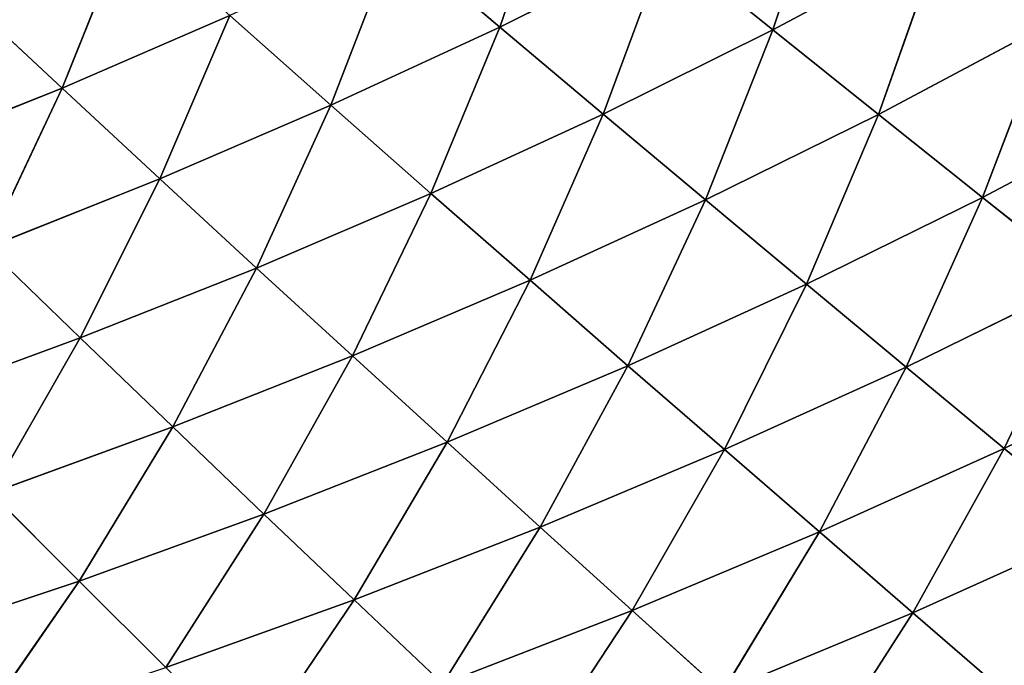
# Model space of a CAD drawing. Extents: x 0 to 605, y 0 to 400.
# Tile 799 of 1056: x 432 to 459, y 53 to 70. Entities that reach past the tile are written whole.
import ezdxf

# ---------------------------------------------------------------- set-up
doc = ezdxf.new("R2010")
doc.units = 0
doc.header["$LTSCALE"] = 25.4
doc.layers.get('0').update_dxf_attribs({"linetype": 'CONTINUOUS'})

# ---------------------------------------------------------------- blocks, each defined once
blk = doc.blocks.new('ATLANTA610_-_S_STL')
at = {"color": 0}
for p, q in [((453.827, 66.342, 349.606), (456.562, 63.514, 345.334)), ((453.827, 66.342, 349.606), (456.562, 63.514, 345.334)), ((459.021, 66.137, 347.457), (456.562, 63.514, 345.334)), ((459.021, 66.137, 347.457), (456.562, 63.514, 345.334)), ((446.276, 63.927, 349.45), (449.025, 61.229, 345.272)), ((446.276, 63.927, 349.45), (449.025, 61.229, 345.272)), ((451.45, 63.718, 347.461), (449.025, 61.229, 345.272)), ((451.45, 63.718, 347.461), (449.025, 61.229, 345.272)), ((456.562, 63.514, 345.334), (451.45, 63.718, 347.461)), ((456.562, 63.514, 345.334), (451.45, 63.718, 347.461)), ((454.055, 61.027, 343.168), (451.45, 63.718, 347.461)), ((454.055, 61.027, 343.168), (451.45, 63.718, 347.461)), ((456.562, 63.514, 345.334), (454.055, 61.027, 343.168)), ((456.562, 63.514, 345.334), (454.055, 61.027, 343.168)), ((456.562, 63.514, 345.334), (459.019, 60.829, 340.925)), ((461.609, 63.315, 343.065), (456.562, 63.514, 345.334)), ((461.609, 63.315, 343.065), (456.562, 63.514, 345.334)), ((456.562, 63.514, 345.334), (459.019, 60.829, 340.925)), ((461.609, 63.315, 343.065), (459.019, 60.829, 340.925)), ((461.609, 63.315, 343.065), (459.019, 60.829, 340.925)), ((438.792, 61.647, 349.077), (441.555, 59.076, 344.986)), ((438.792, 61.647, 349.077), (441.555, 59.076, 344.986)), ((443.936, 61.436, 347.241), (441.555, 59.076, 344.986)), ((443.936, 61.436, 347.241), (441.555, 59.076, 344.986)), ((449.025, 61.229, 345.272), (443.936, 61.436, 347.241)), ((449.025, 61.229, 345.272), (443.936, 61.436, 347.241)), ((446.558, 58.872, 343.039), (443.936, 61.436, 347.241)), ((446.558, 58.872, 343.039), (443.936, 61.436, 347.241)), ((449.025, 61.229, 345.272), (446.558, 58.872, 343.039)), ((449.025, 61.229, 345.272), (446.558, 58.872, 343.039)), ((449.025, 61.229, 345.272), (451.503, 58.673, 340.959)), ((454.055, 61.027, 343.168), (449.025, 61.229, 345.272)), ((454.055, 61.027, 343.168), (449.025, 61.229, 345.272)), ((449.025, 61.229, 345.272), (451.503, 58.673, 340.959)), ((454.055, 61.027, 343.168), (451.503, 58.673, 340.959)), ((454.055, 61.027, 343.168), (451.503, 58.673, 340.959)), ((459.019, 60.829, 340.925), (454.055, 61.027, 343.168)), ((459.019, 60.829, 340.925), (454.055, 61.027, 343.168)), ((456.384, 58.479, 338.742), (454.055, 61.027, 343.168)), ((456.384, 58.479, 338.742), (454.055, 61.027, 343.168)), ((459.019, 60.829, 340.925), (456.384, 58.479, 338.742)), ((459.019, 60.829, 340.925), (456.384, 58.479, 338.742)), ((459.019, 60.829, 340.925), (461.196, 58.291, 336.387)), ((463.913, 60.638, 338.54), (459.019, 60.829, 340.925)), ((463.913, 60.638, 338.54), (459.019, 60.829, 340.925)), ((459.019, 60.829, 340.925), (461.196, 58.291, 336.387)), ((431.394, 59.497, 348.496), (434.168, 57.047, 344.485)), ((431.394, 59.497, 348.496), (434.168, 57.047, 344.485)), ((436.498, 59.284, 346.804), (434.168, 57.047, 344.485)), ((436.498, 59.284, 346.804), (434.168, 57.047, 344.485)), ((441.555, 59.076, 344.986), (436.498, 59.284, 346.804)), ((441.555, 59.076, 344.986), (436.498, 59.284, 346.804)), ((439.136, 56.843, 342.687), (436.498, 59.284, 346.804)), ((439.136, 56.843, 342.687), (436.498, 59.284, 346.804)), ((441.555, 59.076, 344.986), (439.136, 56.843, 342.687)), ((441.555, 59.076, 344.986), (439.136, 56.843, 342.687)), ((441.555, 59.076, 344.986), (444.052, 56.644, 340.762)), ((446.558, 58.872, 343.039), (441.555, 59.076, 344.986)), ((446.558, 58.872, 343.039), (441.555, 59.076, 344.986)), ((441.555, 59.076, 344.986), (444.052, 56.644, 340.762)), ((446.558, 58.872, 343.039), (444.052, 56.644, 340.762)), ((446.558, 58.872, 343.039), (444.052, 56.644, 340.762)), ((451.503, 58.673, 340.959), (446.558, 58.872, 343.039)), ((451.503, 58.673, 340.959), (446.558, 58.872, 343.039)), ((448.911, 56.45, 338.707), (446.558, 58.872, 343.039)), ((448.911, 56.45, 338.707), (446.558, 58.872, 343.039)), ((451.503, 58.673, 340.959), (448.911, 56.45, 338.707)), ((451.503, 58.673, 340.959), (448.911, 56.45, 338.707)), ((451.503, 58.673, 340.959), (453.708, 56.261, 336.519)), ((456.384, 58.479, 338.742), (451.503, 58.673, 340.959)), ((456.384, 58.479, 338.742), (451.503, 58.673, 340.959)), ((451.503, 58.673, 340.959), (453.708, 56.261, 336.519)), ((456.384, 58.479, 338.742), (453.708, 56.261, 336.519)), ((456.384, 58.479, 338.742), (453.708, 56.261, 336.519)), ((461.196, 58.291, 336.387), (456.384, 58.479, 338.742)), ((461.196, 58.291, 336.387), (456.384, 58.479, 338.742)), ((458.437, 56.077, 334.194), (456.384, 58.479, 338.742)), ((458.437, 56.077, 334.194), (456.384, 58.479, 338.742)), ((461.196, 58.291, 336.387), (458.437, 56.077, 334.194)), ((461.196, 58.291, 336.387), (458.437, 56.077, 334.194)), ((434.168, 57.047, 344.485), (429.153, 57.256, 346.16)), ((434.168, 57.047, 344.485), (429.153, 57.256, 346.16)), ((434.168, 57.047, 344.485), (431.805, 54.932, 342.123)), ((434.168, 57.047, 344.485), (431.805, 54.932, 342.123)), ((434.168, 57.047, 344.485), (436.684, 54.734, 340.345)), ((439.136, 56.843, 342.687), (434.168, 57.047, 344.485)), ((439.136, 56.843, 342.687), (434.168, 57.047, 344.485)), ((434.168, 57.047, 344.485), (436.684, 54.734, 340.345)), ((439.136, 56.843, 342.687), (436.684, 54.734, 340.345)), ((439.136, 56.843, 342.687), (436.684, 54.734, 340.345)), ((444.052, 56.644, 340.762), (439.136, 56.843, 342.687)), ((444.052, 56.644, 340.762), (439.136, 56.843, 342.687)), ((441.511, 54.54, 338.444), (439.136, 56.843, 342.687)), ((441.511, 54.54, 338.444), (439.136, 56.843, 342.687)), ((444.052, 56.644, 340.762), (441.511, 54.54, 338.444)), ((444.052, 56.644, 340.762), (441.511, 54.54, 338.444)), ((444.052, 56.644, 340.762), (446.283, 54.351, 336.415)), ((448.911, 56.45, 338.707), (444.052, 56.644, 340.762)), ((448.911, 56.45, 338.707), (444.052, 56.644, 340.762)), ((444.052, 56.644, 340.762), (446.283, 54.351, 336.415)), ((448.911, 56.45, 338.707), (446.283, 54.351, 336.415)), ((448.911, 56.45, 338.707), (446.283, 54.351, 336.415)), ((453.708, 56.261, 336.519), (448.911, 56.45, 338.707)), ((453.708, 56.261, 336.519), (448.911, 56.45, 338.707)), ((450.994, 54.168, 334.255), (448.911, 56.45, 338.707)), ((450.994, 54.168, 334.255), (448.911, 56.45, 338.707)), ((453.708, 56.261, 336.519), (450.994, 54.168, 334.255)), ((453.708, 56.261, 336.519), (450.994, 54.168, 334.255)), ((453.708, 56.261, 336.519), (455.638, 53.989, 331.962)), ((458.437, 56.077, 334.194), (453.708, 56.261, 336.519)), ((458.437, 56.077, 334.194), (453.708, 56.261, 336.519)), ((453.708, 56.261, 336.519), (455.638, 53.989, 331.962)), ((458.437, 56.077, 334.194), (455.638, 53.989, 331.962)), ((458.437, 56.077, 334.194), (455.638, 53.989, 331.962)), ((463.094, 55.899, 331.729), (458.437, 56.077, 334.194)), ((463.094, 55.899, 331.729), (458.437, 56.077, 334.194)), ((460.212, 53.817, 329.532), (458.437, 56.077, 334.194)), ((460.212, 53.817, 329.532), (458.437, 56.077, 334.194)), ((436.684, 54.734, 340.345), (431.805, 54.932, 342.123)), ((436.684, 54.734, 340.345), (431.805, 54.932, 342.123)), ((434.201, 52.742, 337.962), (431.805, 54.932, 342.123)), ((434.201, 52.742, 337.962), (431.805, 54.932, 342.123)), ((436.684, 54.734, 340.345), (434.201, 52.742, 337.962)), ((436.684, 54.734, 340.345), (434.201, 52.742, 337.962)), ((436.684, 54.734, 340.345), (438.939, 52.555, 336.085)), ((441.511, 54.54, 338.444), (436.684, 54.734, 340.345)), ((441.511, 54.54, 338.444), (436.684, 54.734, 340.345)), ((436.684, 54.734, 340.345), (438.939, 52.555, 336.085)), ((441.511, 54.54, 338.444), (438.939, 52.555, 336.085)), ((441.511, 54.54, 338.444), (438.939, 52.555, 336.085)), ((446.283, 54.351, 336.415), (441.511, 54.54, 338.444)), ((446.283, 54.351, 336.415), (441.511, 54.54, 338.444)), ((443.622, 52.372, 334.084), (441.511, 54.54, 338.444)), ((443.622, 52.372, 334.084), (441.511, 54.54, 338.444)), ((446.283, 54.351, 336.415), (443.622, 52.372, 334.084)), ((446.283, 54.351, 336.415), (443.622, 52.372, 334.084)), ((446.283, 54.351, 336.415), (448.246, 52.195, 331.954)), ((450.994, 54.168, 334.255), (446.283, 54.351, 336.415)), ((450.994, 54.168, 334.255), (446.283, 54.351, 336.415)), ((446.283, 54.351, 336.415), (448.246, 52.195, 331.954)), ((450.994, 54.168, 334.255), (448.246, 52.195, 331.954)), ((450.994, 54.168, 334.255), (448.246, 52.195, 331.954)), ((455.638, 53.989, 331.962), (450.994, 54.168, 334.255)), ((455.638, 53.989, 331.962), (450.994, 54.168, 334.255)), ((452.805, 52.023, 329.694), (450.994, 54.168, 334.255)), ((452.805, 52.023, 329.694), (450.994, 54.168, 334.255)), ((455.638, 53.989, 331.962), (452.805, 52.023, 329.694)), ((455.638, 53.989, 331.962), (452.805, 52.023, 329.694)), ((455.638, 53.989, 331.962), (457.295, 51.857, 327.3)), ((460.212, 53.817, 329.532), (455.638, 53.989, 331.962)), ((460.212, 53.817, 329.532), (455.638, 53.989, 331.962)), ((455.638, 53.989, 331.962), (457.295, 51.857, 327.3)), ((434.201, 52.742, 337.962), (429.413, 52.934, 339.718)), ((434.201, 52.742, 337.962), (429.413, 52.934, 339.718)), ((434.201, 52.742, 337.962), (431.691, 50.863, 335.54)), ((434.201, 52.742, 337.962), (431.691, 50.863, 335.54)), ((438.939, 52.555, 336.085), (434.201, 52.742, 337.962)), ((438.939, 52.555, 336.085), (434.201, 52.742, 337.962)), ((436.338, 50.683, 333.689), (434.201, 52.742, 337.962)), ((436.338, 50.683, 333.689), (434.201, 52.742, 337.962)), ((438.939, 52.555, 336.085), (436.338, 50.683, 333.689)), ((438.939, 52.555, 336.085), (436.338, 50.683, 333.689)), ((438.939, 52.555, 336.085), (440.932, 50.508, 331.715)), ((443.622, 52.372, 334.084), (438.939, 52.555, 336.085)), ((443.622, 52.372, 334.084), (438.939, 52.555, 336.085)), ((438.939, 52.555, 336.085), (440.932, 50.508, 331.715)), ((443.622, 52.372, 334.084), (440.932, 50.508, 331.715)), ((443.622, 52.372, 334.084), (440.932, 50.508, 331.715)), ((448.246, 52.195, 331.954), (443.622, 52.372, 334.084)), ((448.246, 52.195, 331.954), (443.622, 52.372, 334.084)), ((445.468, 50.338, 329.617), (443.622, 52.372, 334.084)), ((445.468, 50.338, 329.617), (443.622, 52.372, 334.084)), ((448.246, 52.195, 331.954), (445.468, 50.338, 329.617)), ((448.246, 52.195, 331.954), (445.468, 50.338, 329.617)), ((448.246, 52.195, 331.954), (449.941, 50.173, 327.39)), ((452.805, 52.023, 329.694), (448.246, 52.195, 331.954)), ((452.805, 52.023, 329.694), (448.246, 52.195, 331.954)), ((448.246, 52.195, 331.954), (449.941, 50.173, 327.39)), ((452.805, 52.023, 329.694), (449.941, 50.173, 327.39)), ((452.805, 52.023, 329.694), (449.941, 50.173, 327.39)), ((457.295, 51.857, 327.3), (452.805, 52.023, 329.694)), ((457.295, 51.857, 327.3), (452.805, 52.023, 329.694)), ((454.346, 50.013, 325.033), (452.805, 52.023, 329.694)), ((454.346, 50.013, 325.033), (452.805, 52.023, 329.694)), ((431.691, 50.863, 335.54), (433.713, 48.921, 331.255)), ((436.338, 50.683, 333.689), (431.691, 50.863, 335.54)), ((436.338, 50.683, 333.689), (431.691, 50.863, 335.54)), ((431.691, 50.863, 335.54), (433.713, 48.921, 331.255)), ((436.338, 50.683, 333.689), (433.713, 48.921, 331.255)), ((436.338, 50.683, 333.689), (433.713, 48.921, 331.255)), ((440.932, 50.508, 331.715), (436.338, 50.683, 333.689)), ((440.932, 50.508, 331.715), (436.338, 50.683, 333.689)), ((438.216, 48.753, 329.311), (436.338, 50.683, 333.689)), ((438.216, 48.753, 329.311), (436.338, 50.683, 333.689)), ((440.932, 50.508, 331.715), (438.216, 48.753, 329.311)), ((440.932, 50.508, 331.715), (438.216, 48.753, 329.311)), ((440.932, 50.508, 331.715), (442.663, 48.591, 327.244)), ((445.468, 50.338, 329.617), (440.932, 50.508, 331.715)), ((445.468, 50.338, 329.617), (440.932, 50.508, 331.715)), ((440.932, 50.508, 331.715), (442.663, 48.591, 327.244)), ((445.468, 50.338, 329.617), (442.663, 48.591, 327.244)), ((445.468, 50.338, 329.617), (442.663, 48.591, 327.244)), ((449.941, 50.173, 327.39), (445.468, 50.338, 329.617)), ((449.941, 50.173, 327.39), (445.468, 50.338, 329.617)), ((447.049, 48.433, 325.053), (445.468, 50.338, 329.617)), ((447.049, 48.433, 325.053), (445.468, 50.338, 329.617)), ((433.713, 48.921, 331.255), (429.157, 49.093, 333.08)), ((433.713, 48.921, 331.255), (429.157, 49.093, 333.08)), ((433.713, 48.921, 331.255), (431.063, 47.263, 328.786)), ((433.713, 48.921, 331.255), (431.063, 47.263, 328.786)), ((433.713, 48.921, 331.255), (435.476, 47.103, 326.872)), ((438.216, 48.753, 329.311), (433.713, 48.921, 331.255)), ((438.216, 48.753, 329.311), (433.713, 48.921, 331.255)), ((433.713, 48.921, 331.255), (435.476, 47.103, 326.872))]:
    blk.add_line(p, q, dxfattribs=at)
mesh = blk.add_polyface(dxfattribs=at)
corners = [(453.827, 66.342, 349.606), (456.562, 63.514, 345.334), (451.45, 63.718, 347.461)]
mesh.append_faces([[corners[k] for k in face] for face in [(0, 1, 2)]], dxfattribs={"color": 0})
mesh = blk.add_polyface(dxfattribs=at)
corners = [(453.827, 66.342, 349.606), (459.021, 66.137, 347.457), (456.562, 63.514, 345.334)]
mesh.append_faces([[corners[k] for k in face] for face in [(0, 1, 2)]], dxfattribs={"color": 0})
mesh = blk.add_polyface(dxfattribs=at)
corners = [(459.021, 66.137, 347.457), (461.609, 63.315, 343.065), (456.562, 63.514, 345.334)]
mesh.append_faces([[corners[k] for k in face] for face in [(0, 1, 2)]], dxfattribs={"color": 0})
mesh = blk.add_polyface(dxfattribs=at)
corners = [(446.276, 63.927, 349.45), (449.025, 61.229, 345.272), (443.936, 61.436, 347.241)]
mesh.append_faces([[corners[k] for k in face] for face in [(0, 1, 2)]], dxfattribs={"color": 0})
mesh = blk.add_polyface(dxfattribs=at)
corners = [(446.276, 63.927, 349.45), (451.45, 63.718, 347.461), (449.025, 61.229, 345.272)]
mesh.append_faces([[corners[k] for k in face] for face in [(0, 1, 2)]], dxfattribs={"color": 0})
mesh = blk.add_polyface(dxfattribs=at)
corners = [(451.45, 63.718, 347.461), (454.055, 61.027, 343.168), (449.025, 61.229, 345.272)]
mesh.append_faces([[corners[k] for k in face] for face in [(0, 1, 2)]], dxfattribs={"color": 0})
mesh = blk.add_polyface(dxfattribs=at)
corners = [(451.45, 63.718, 347.461), (456.562, 63.514, 345.334), (454.055, 61.027, 343.168)]
mesh.append_faces([[corners[k] for k in face] for face in [(0, 1, 2)]], dxfattribs={"color": 0})
mesh = blk.add_polyface(dxfattribs=at)
corners = [(456.562, 63.514, 345.334), (459.019, 60.829, 340.925), (454.055, 61.027, 343.168)]
mesh.append_faces([[corners[k] for k in face] for face in [(0, 1, 2)]], dxfattribs={"color": 0})
mesh = blk.add_polyface(dxfattribs=at)
corners = [(456.562, 63.514, 345.334), (461.609, 63.315, 343.065), (459.019, 60.829, 340.925)]
mesh.append_faces([[corners[k] for k in face] for face in [(0, 1, 2)]], dxfattribs={"color": 0})
mesh = blk.add_polyface(dxfattribs=at)
corners = [(461.609, 63.315, 343.065), (463.913, 60.638, 338.54), (459.019, 60.829, 340.925)]
mesh.append_faces([[corners[k] for k in face] for face in [(0, 1, 2)]], dxfattribs={"color": 0})
mesh = blk.add_polyface(dxfattribs=at)
corners = [(438.792, 61.647, 349.077), (441.555, 59.076, 344.986), (436.498, 59.284, 346.804)]
mesh.append_faces([[corners[k] for k in face] for face in [(0, 1, 2)]], dxfattribs={"color": 0})
mesh = blk.add_polyface(dxfattribs=at)
corners = [(438.792, 61.647, 349.077), (443.936, 61.436, 347.241), (441.555, 59.076, 344.986)]
mesh.append_faces([[corners[k] for k in face] for face in [(0, 1, 2)]], dxfattribs={"color": 0})
mesh = blk.add_polyface(dxfattribs=at)
corners = [(443.936, 61.436, 347.241), (446.558, 58.872, 343.039), (441.555, 59.076, 344.986)]
mesh.append_faces([[corners[k] for k in face] for face in [(0, 1, 2)]], dxfattribs={"color": 0})
mesh = blk.add_polyface(dxfattribs=at)
corners = [(443.936, 61.436, 347.241), (449.025, 61.229, 345.272), (446.558, 58.872, 343.039)]
mesh.append_faces([[corners[k] for k in face] for face in [(0, 1, 2)]], dxfattribs={"color": 0})
mesh = blk.add_polyface(dxfattribs=at)
corners = [(449.025, 61.229, 345.272), (451.503, 58.673, 340.959), (446.558, 58.872, 343.039)]
mesh.append_faces([[corners[k] for k in face] for face in [(0, 1, 2)]], dxfattribs={"color": 0})
mesh = blk.add_polyface(dxfattribs=at)
corners = [(449.025, 61.229, 345.272), (454.055, 61.027, 343.168), (451.503, 58.673, 340.959)]
mesh.append_faces([[corners[k] for k in face] for face in [(0, 1, 2)]], dxfattribs={"color": 0})
mesh = blk.add_polyface(dxfattribs=at)
corners = [(454.055, 61.027, 343.168), (456.384, 58.479, 338.742), (451.503, 58.673, 340.959)]
mesh.append_faces([[corners[k] for k in face] for face in [(0, 1, 2)]], dxfattribs={"color": 0})
mesh = blk.add_polyface(dxfattribs=at)
corners = [(454.055, 61.027, 343.168), (459.019, 60.829, 340.925), (456.384, 58.479, 338.742)]
mesh.append_faces([[corners[k] for k in face] for face in [(0, 1, 2)]], dxfattribs={"color": 0})
mesh = blk.add_polyface(dxfattribs=at)
corners = [(459.019, 60.829, 340.925), (461.196, 58.291, 336.387), (456.384, 58.479, 338.742)]
mesh.append_faces([[corners[k] for k in face] for face in [(0, 1, 2)]], dxfattribs={"color": 0})
mesh = blk.add_polyface(dxfattribs=at)
corners = [(459.019, 60.829, 340.925), (463.913, 60.638, 338.54), (461.196, 58.291, 336.387)]
mesh.append_faces([[corners[k] for k in face] for face in [(0, 1, 2)]], dxfattribs={"color": 0})
mesh = blk.add_polyface(dxfattribs=at)
corners = [(431.394, 59.497, 348.496), (434.168, 57.047, 344.485), (429.153, 57.256, 346.16)]
mesh.append_faces([[corners[k] for k in face] for face in [(0, 1, 2)]], dxfattribs={"color": 0})
mesh = blk.add_polyface(dxfattribs=at)
corners = [(431.394, 59.497, 348.496), (436.498, 59.284, 346.804), (434.168, 57.047, 344.485)]
mesh.append_faces([[corners[k] for k in face] for face in [(0, 1, 2)]], dxfattribs={"color": 0})
mesh = blk.add_polyface(dxfattribs=at)
corners = [(436.498, 59.284, 346.804), (439.136, 56.843, 342.687), (434.168, 57.047, 344.485)]
mesh.append_faces([[corners[k] for k in face] for face in [(0, 1, 2)]], dxfattribs={"color": 0})
mesh = blk.add_polyface(dxfattribs=at)
corners = [(436.498, 59.284, 346.804), (441.555, 59.076, 344.986), (439.136, 56.843, 342.687)]
mesh.append_faces([[corners[k] for k in face] for face in [(0, 1, 2)]], dxfattribs={"color": 0})
mesh = blk.add_polyface(dxfattribs=at)
corners = [(441.555, 59.076, 344.986), (444.052, 56.644, 340.762), (439.136, 56.843, 342.687)]
mesh.append_faces([[corners[k] for k in face] for face in [(0, 1, 2)]], dxfattribs={"color": 0})
mesh = blk.add_polyface(dxfattribs=at)
corners = [(441.555, 59.076, 344.986), (446.558, 58.872, 343.039), (444.052, 56.644, 340.762)]
mesh.append_faces([[corners[k] for k in face] for face in [(0, 1, 2)]], dxfattribs={"color": 0})
mesh = blk.add_polyface(dxfattribs=at)
corners = [(446.558, 58.872, 343.039), (448.911, 56.45, 338.707), (444.052, 56.644, 340.762)]
mesh.append_faces([[corners[k] for k in face] for face in [(0, 1, 2)]], dxfattribs={"color": 0})
mesh = blk.add_polyface(dxfattribs=at)
corners = [(446.558, 58.872, 343.039), (451.503, 58.673, 340.959), (448.911, 56.45, 338.707)]
mesh.append_faces([[corners[k] for k in face] for face in [(0, 1, 2)]], dxfattribs={"color": 0})
mesh = blk.add_polyface(dxfattribs=at)
corners = [(451.503, 58.673, 340.959), (453.708, 56.261, 336.519), (448.911, 56.45, 338.707)]
mesh.append_faces([[corners[k] for k in face] for face in [(0, 1, 2)]], dxfattribs={"color": 0})
mesh = blk.add_polyface(dxfattribs=at)
corners = [(451.503, 58.673, 340.959), (456.384, 58.479, 338.742), (453.708, 56.261, 336.519)]
mesh.append_faces([[corners[k] for k in face] for face in [(0, 1, 2)]], dxfattribs={"color": 0})
mesh = blk.add_polyface(dxfattribs=at)
corners = [(456.384, 58.479, 338.742), (458.437, 56.077, 334.194), (453.708, 56.261, 336.519)]
mesh.append_faces([[corners[k] for k in face] for face in [(0, 1, 2)]], dxfattribs={"color": 0})
mesh = blk.add_polyface(dxfattribs=at)
corners = [(456.384, 58.479, 338.742), (461.196, 58.291, 336.387), (458.437, 56.077, 334.194)]
mesh.append_faces([[corners[k] for k in face] for face in [(0, 1, 2)]], dxfattribs={"color": 0})
mesh = blk.add_polyface(dxfattribs=at)
corners = [(461.196, 58.291, 336.387), (463.094, 55.899, 331.729), (458.437, 56.077, 334.194)]
mesh.append_faces([[corners[k] for k in face] for face in [(0, 1, 2)]], dxfattribs={"color": 0})
mesh = blk.add_polyface(dxfattribs=at)
corners = [(429.153, 57.256, 346.16), (434.168, 57.047, 344.485), (431.805, 54.932, 342.123)]
mesh.append_faces([[corners[k] for k in face] for face in [(0, 1, 2)]], dxfattribs={"color": 0})
mesh = blk.add_polyface(dxfattribs=at)
corners = [(434.168, 57.047, 344.485), (436.684, 54.734, 340.345), (431.805, 54.932, 342.123)]
mesh.append_faces([[corners[k] for k in face] for face in [(0, 1, 2)]], dxfattribs={"color": 0})
mesh = blk.add_polyface(dxfattribs=at)
corners = [(434.168, 57.047, 344.485), (439.136, 56.843, 342.687), (436.684, 54.734, 340.345)]
mesh.append_faces([[corners[k] for k in face] for face in [(0, 1, 2)]], dxfattribs={"color": 0})
mesh = blk.add_polyface(dxfattribs=at)
corners = [(439.136, 56.843, 342.687), (441.511, 54.54, 338.444), (436.684, 54.734, 340.345)]
mesh.append_faces([[corners[k] for k in face] for face in [(0, 1, 2)]], dxfattribs={"color": 0})
mesh = blk.add_polyface(dxfattribs=at)
corners = [(439.136, 56.843, 342.687), (444.052, 56.644, 340.762), (441.511, 54.54, 338.444)]
mesh.append_faces([[corners[k] for k in face] for face in [(0, 1, 2)]], dxfattribs={"color": 0})
mesh = blk.add_polyface(dxfattribs=at)
corners = [(444.052, 56.644, 340.762), (446.283, 54.351, 336.415), (441.511, 54.54, 338.444)]
mesh.append_faces([[corners[k] for k in face] for face in [(0, 1, 2)]], dxfattribs={"color": 0})
mesh = blk.add_polyface(dxfattribs=at)
corners = [(444.052, 56.644, 340.762), (448.911, 56.45, 338.707), (446.283, 54.351, 336.415)]
mesh.append_faces([[corners[k] for k in face] for face in [(0, 1, 2)]], dxfattribs={"color": 0})
mesh = blk.add_polyface(dxfattribs=at)
corners = [(448.911, 56.45, 338.707), (450.994, 54.168, 334.255), (446.283, 54.351, 336.415)]
mesh.append_faces([[corners[k] for k in face] for face in [(0, 1, 2)]], dxfattribs={"color": 0})
mesh = blk.add_polyface(dxfattribs=at)
corners = [(448.911, 56.45, 338.707), (453.708, 56.261, 336.519), (450.994, 54.168, 334.255)]
mesh.append_faces([[corners[k] for k in face] for face in [(0, 1, 2)]], dxfattribs={"color": 0})
mesh = blk.add_polyface(dxfattribs=at)
corners = [(453.708, 56.261, 336.519), (455.638, 53.989, 331.962), (450.994, 54.168, 334.255)]
mesh.append_faces([[corners[k] for k in face] for face in [(0, 1, 2)]], dxfattribs={"color": 0})
mesh = blk.add_polyface(dxfattribs=at)
corners = [(453.708, 56.261, 336.519), (458.437, 56.077, 334.194), (455.638, 53.989, 331.962)]
mesh.append_faces([[corners[k] for k in face] for face in [(0, 1, 2)]], dxfattribs={"color": 0})
mesh = blk.add_polyface(dxfattribs=at)
corners = [(458.437, 56.077, 334.194), (460.212, 53.817, 329.532), (455.638, 53.989, 331.962)]
mesh.append_faces([[corners[k] for k in face] for face in [(0, 1, 2)]], dxfattribs={"color": 0})
mesh = blk.add_polyface(dxfattribs=at)
corners = [(458.437, 56.077, 334.194), (463.094, 55.899, 331.729), (460.212, 53.817, 329.532)]
mesh.append_faces([[corners[k] for k in face] for face in [(0, 1, 2)]], dxfattribs={"color": 0})
mesh = blk.add_polyface(dxfattribs=at)
corners = [(431.805, 54.932, 342.123), (434.201, 52.742, 337.962), (429.413, 52.934, 339.718)]
mesh.append_faces([[corners[k] for k in face] for face in [(0, 1, 2)]], dxfattribs={"color": 0})
mesh = blk.add_polyface(dxfattribs=at)
corners = [(431.805, 54.932, 342.123), (436.684, 54.734, 340.345), (434.201, 52.742, 337.962)]
mesh.append_faces([[corners[k] for k in face] for face in [(0, 1, 2)]], dxfattribs={"color": 0})
mesh = blk.add_polyface(dxfattribs=at)
corners = [(436.684, 54.734, 340.345), (438.939, 52.555, 336.085), (434.201, 52.742, 337.962)]
mesh.append_faces([[corners[k] for k in face] for face in [(0, 1, 2)]], dxfattribs={"color": 0})
mesh = blk.add_polyface(dxfattribs=at)
corners = [(436.684, 54.734, 340.345), (441.511, 54.54, 338.444), (438.939, 52.555, 336.085)]
mesh.append_faces([[corners[k] for k in face] for face in [(0, 1, 2)]], dxfattribs={"color": 0})
mesh = blk.add_polyface(dxfattribs=at)
corners = [(441.511, 54.54, 338.444), (443.622, 52.372, 334.084), (438.939, 52.555, 336.085)]
mesh.append_faces([[corners[k] for k in face] for face in [(0, 1, 2)]], dxfattribs={"color": 0})
mesh = blk.add_polyface(dxfattribs=at)
corners = [(441.511, 54.54, 338.444), (446.283, 54.351, 336.415), (443.622, 52.372, 334.084)]
mesh.append_faces([[corners[k] for k in face] for face in [(0, 1, 2)]], dxfattribs={"color": 0})
mesh = blk.add_polyface(dxfattribs=at)
corners = [(446.283, 54.351, 336.415), (448.246, 52.195, 331.954), (443.622, 52.372, 334.084)]
mesh.append_faces([[corners[k] for k in face] for face in [(0, 1, 2)]], dxfattribs={"color": 0})
mesh = blk.add_polyface(dxfattribs=at)
corners = [(446.283, 54.351, 336.415), (450.994, 54.168, 334.255), (448.246, 52.195, 331.954)]
mesh.append_faces([[corners[k] for k in face] for face in [(0, 1, 2)]], dxfattribs={"color": 0})
mesh = blk.add_polyface(dxfattribs=at)
corners = [(450.994, 54.168, 334.255), (452.805, 52.023, 329.694), (448.246, 52.195, 331.954)]
mesh.append_faces([[corners[k] for k in face] for face in [(0, 1, 2)]], dxfattribs={"color": 0})
mesh = blk.add_polyface(dxfattribs=at)
corners = [(450.994, 54.168, 334.255), (455.638, 53.989, 331.962), (452.805, 52.023, 329.694)]
mesh.append_faces([[corners[k] for k in face] for face in [(0, 1, 2)]], dxfattribs={"color": 0})
mesh = blk.add_polyface(dxfattribs=at)
corners = [(455.638, 53.989, 331.962), (457.295, 51.857, 327.3), (452.805, 52.023, 329.694)]
mesh.append_faces([[corners[k] for k in face] for face in [(0, 1, 2)]], dxfattribs={"color": 0})
mesh = blk.add_polyface(dxfattribs=at)
corners = [(455.638, 53.989, 331.962), (460.212, 53.817, 329.532), (457.295, 51.857, 327.3)]
mesh.append_faces([[corners[k] for k in face] for face in [(0, 1, 2)]], dxfattribs={"color": 0})
mesh = blk.add_polyface(dxfattribs=at)
corners = [(460.212, 53.817, 329.532), (464.71, 53.65, 326.963), (457.295, 51.857, 327.3)]
mesh.append_faces([[corners[k] for k in face] for face in [(0, 1, 2)]], dxfattribs={"color": 0})
mesh = blk.add_polyface(dxfattribs=at)
corners = [(429.413, 52.934, 339.718), (434.201, 52.742, 337.962), (431.691, 50.863, 335.54)]
mesh.append_faces([[corners[k] for k in face] for face in [(0, 1, 2)]], dxfattribs={"color": 0})
mesh = blk.add_polyface(dxfattribs=at)
corners = [(434.201, 52.742, 337.962), (436.338, 50.683, 333.689), (431.691, 50.863, 335.54)]
mesh.append_faces([[corners[k] for k in face] for face in [(0, 1, 2)]], dxfattribs={"color": 0})
mesh = blk.add_polyface(dxfattribs=at)
corners = [(434.201, 52.742, 337.962), (438.939, 52.555, 336.085), (436.338, 50.683, 333.689)]
mesh.append_faces([[corners[k] for k in face] for face in [(0, 1, 2)]], dxfattribs={"color": 0})
mesh = blk.add_polyface(dxfattribs=at)
corners = [(438.939, 52.555, 336.085), (440.932, 50.508, 331.715), (436.338, 50.683, 333.689)]
mesh.append_faces([[corners[k] for k in face] for face in [(0, 1, 2)]], dxfattribs={"color": 0})
mesh = blk.add_polyface(dxfattribs=at)
corners = [(438.939, 52.555, 336.085), (443.622, 52.372, 334.084), (440.932, 50.508, 331.715)]
mesh.append_faces([[corners[k] for k in face] for face in [(0, 1, 2)]], dxfattribs={"color": 0})
mesh = blk.add_polyface(dxfattribs=at)
corners = [(443.622, 52.372, 334.084), (445.468, 50.338, 329.617), (440.932, 50.508, 331.715)]
mesh.append_faces([[corners[k] for k in face] for face in [(0, 1, 2)]], dxfattribs={"color": 0})
mesh = blk.add_polyface(dxfattribs=at)
corners = [(443.622, 52.372, 334.084), (448.246, 52.195, 331.954), (445.468, 50.338, 329.617)]
mesh.append_faces([[corners[k] for k in face] for face in [(0, 1, 2)]], dxfattribs={"color": 0})
mesh = blk.add_polyface(dxfattribs=at)
corners = [(448.246, 52.195, 331.954), (449.941, 50.173, 327.39), (445.468, 50.338, 329.617)]
mesh.append_faces([[corners[k] for k in face] for face in [(0, 1, 2)]], dxfattribs={"color": 0})
mesh = blk.add_polyface(dxfattribs=at)
corners = [(448.246, 52.195, 331.954), (452.805, 52.023, 329.694), (449.941, 50.173, 327.39)]
mesh.append_faces([[corners[k] for k in face] for face in [(0, 1, 2)]], dxfattribs={"color": 0})
mesh = blk.add_polyface(dxfattribs=at)
corners = [(452.805, 52.023, 329.694), (454.346, 50.013, 325.033), (449.941, 50.173, 327.39)]
mesh.append_faces([[corners[k] for k in face] for face in [(0, 1, 2)]], dxfattribs={"color": 0})
mesh = blk.add_polyface(dxfattribs=at)
corners = [(452.805, 52.023, 329.694), (457.295, 51.857, 327.3), (454.346, 50.013, 325.033)]
mesh.append_faces([[corners[k] for k in face] for face in [(0, 1, 2)]], dxfattribs={"color": 0})
mesh = blk.add_polyface(dxfattribs=at)
corners = [(431.691, 50.863, 335.54), (433.713, 48.921, 331.255), (429.157, 49.093, 333.08)]
mesh.append_faces([[corners[k] for k in face] for face in [(0, 1, 2)]], dxfattribs={"color": 0})
mesh = blk.add_polyface(dxfattribs=at)
corners = [(431.691, 50.863, 335.54), (436.338, 50.683, 333.689), (433.713, 48.921, 331.255)]
mesh.append_faces([[corners[k] for k in face] for face in [(0, 1, 2)]], dxfattribs={"color": 0})
mesh = blk.add_polyface(dxfattribs=at)
corners = [(436.338, 50.683, 333.689), (438.216, 48.753, 329.311), (433.713, 48.921, 331.255)]
mesh.append_faces([[corners[k] for k in face] for face in [(0, 1, 2)]], dxfattribs={"color": 0})
mesh = blk.add_polyface(dxfattribs=at)
corners = [(436.338, 50.683, 333.689), (440.932, 50.508, 331.715), (438.216, 48.753, 329.311)]
mesh.append_faces([[corners[k] for k in face] for face in [(0, 1, 2)]], dxfattribs={"color": 0})
mesh = blk.add_polyface(dxfattribs=at)
corners = [(440.932, 50.508, 331.715), (442.663, 48.591, 327.244), (438.216, 48.753, 329.311)]
mesh.append_faces([[corners[k] for k in face] for face in [(0, 1, 2)]], dxfattribs={"color": 0})
mesh = blk.add_polyface(dxfattribs=at)
corners = [(440.932, 50.508, 331.715), (445.468, 50.338, 329.617), (442.663, 48.591, 327.244)]
mesh.append_faces([[corners[k] for k in face] for face in [(0, 1, 2)]], dxfattribs={"color": 0})
mesh = blk.add_polyface(dxfattribs=at)
corners = [(445.468, 50.338, 329.617), (447.049, 48.433, 325.053), (442.663, 48.591, 327.244)]
mesh.append_faces([[corners[k] for k in face] for face in [(0, 1, 2)]], dxfattribs={"color": 0})
mesh = blk.add_polyface(dxfattribs=at)
corners = [(445.468, 50.338, 329.617), (449.941, 50.173, 327.39), (447.049, 48.433, 325.053)]
mesh.append_faces([[corners[k] for k in face] for face in [(0, 1, 2)]], dxfattribs={"color": 0})
mesh = blk.add_polyface(dxfattribs=at)
corners = [(429.157, 49.093, 333.08), (433.713, 48.921, 331.255), (431.063, 47.263, 328.786)]
mesh.append_faces([[corners[k] for k in face] for face in [(0, 1, 2)]], dxfattribs={"color": 0})
mesh = blk.add_polyface(dxfattribs=at)
corners = [(433.713, 48.921, 331.255), (435.476, 47.103, 326.872), (431.063, 47.263, 328.786)]
mesh.append_faces([[corners[k] for k in face] for face in [(0, 1, 2)]], dxfattribs={"color": 0})
mesh = blk.add_polyface(dxfattribs=at)
corners = [(433.713, 48.921, 331.255), (438.216, 48.753, 329.311), (435.476, 47.103, 326.872)]
mesh.append_faces([[corners[k] for k in face] for face in [(0, 1, 2)]], dxfattribs={"color": 0})

msp = doc.modelspace()

# ---------------------------------------------------------------- block references
at = {"color": 254, "extrusion": (0, -1, 5.55112e-17)}
msp.add_blockref('ATLANTA610_-_S_STL', (-0.269, -0.066, -399.883), dxfattribs=at)

doc.saveas('drawing.dxf')
